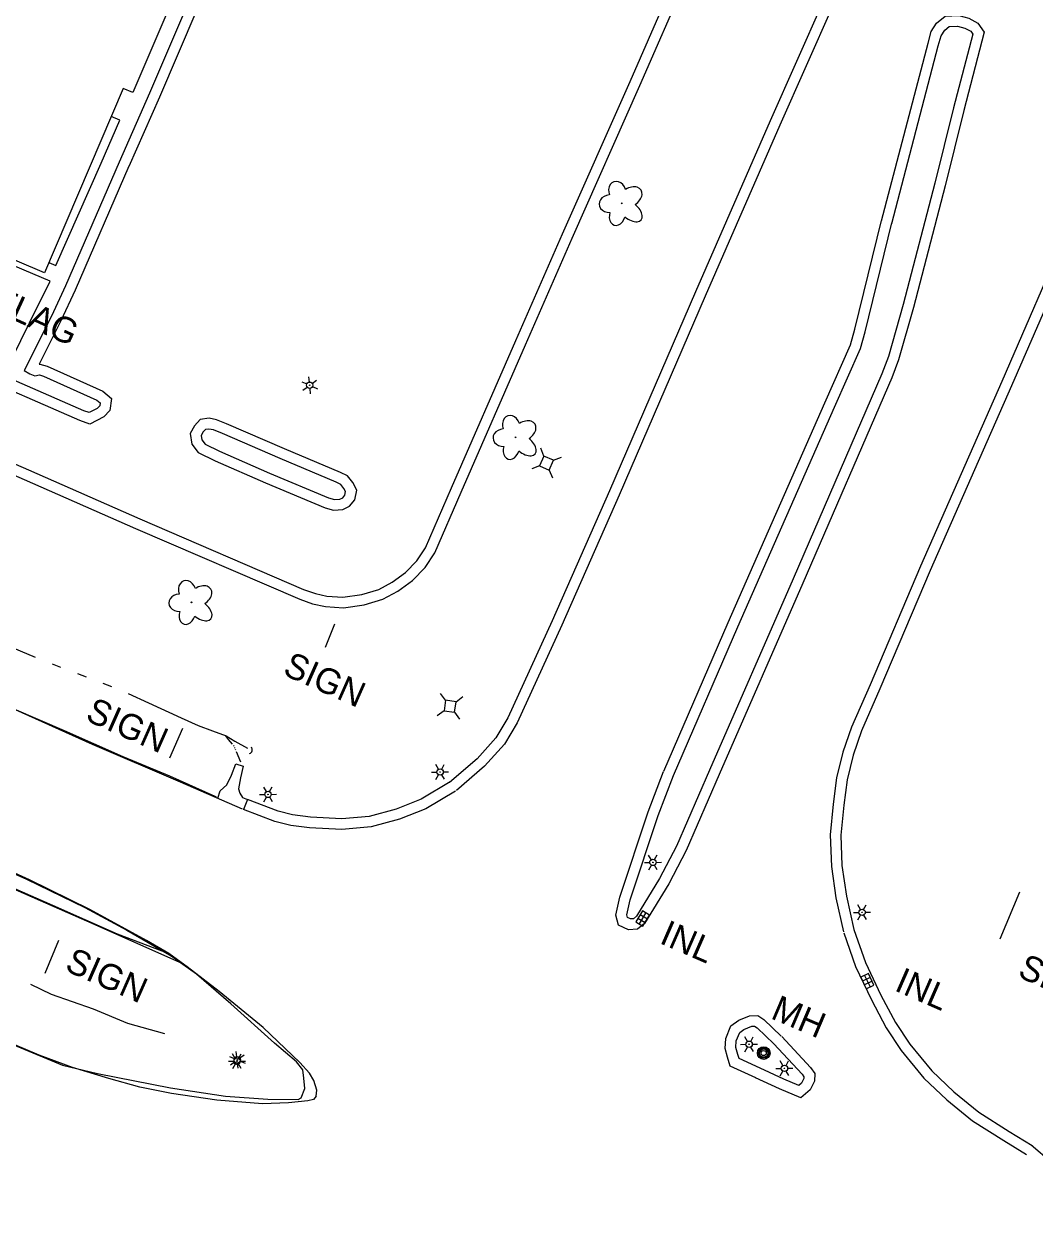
# Model space of a CAD drawing. Extents: x 588843 to 2552415, y 180129 to 269402.
# Drawn here: x 594716.2 to 594954.2, y 185145.6 to 185430.3 of the extents above; entities that cross this region are included whole.
import ezdxf

# ---------------------------------------------------------------- set-up
doc = ezdxf.new("R2010")
doc.units = 0
for name, color, linetype in [('Default', 7, 'Continuous'), ('E_BLD', 7, 'Continuous'), ('E_DRN', 7, 'Continuous'), ('E_DRN_Text', 7, 'Continuous'), ('E_DWY', 7, 'Continuous'), ('E_LAND_Vegetation', 7, 'Continuous'), ('E_LTG', 7, 'Continuous'), ('E_MISCPROP_Text', 7, 'Continuous'), ('E_PATH_Sidewalk', 7, 'Continuous'), ('E_RDWY', 7, 'Continuous'), ('E_RDWY_C_and_G', 7, 'Continuous'), ('E_RDWY_Gravel', 7, 'Continuous'), ('E_SGN', 7, 'Continuous'), ('E_SGN_Text', 7, 'Continuous'), ('E_UTL_AG_Bold', 7, 'Continuous'), ('E_UTL_MH', 7, 'Continuous'), ('E_UTL_MH_Text', 7, 'Continuous'), ('E_WTR_P', 7, 'Continuous')]:
    doc.layers.add(name, color=color, linetype=linetype)

# ---------------------------------------------------------------- blocks, each defined once
blk = doc.blocks.new('LPOL')
at = {"layer": 'Default'}
for p, q in [((-4, 0), (-1.5, 0)), ((-0.75, 1.3), (-2, 3.46)), ((0.75, 1.3), (2, 3.46)), ((1.5, 0), (4, 0)), ((-2, -3.46), (-0.75, -1.3)), ((2, -3.46), (0.75, -1.3))]:
    blk.add_line(p, q, dxfattribs=at)
for radius in [1.5, 1.5, 1.5, 0.125]:
    blk.add_circle((0, 0), radius, dxfattribs=at)
blk = doc.blocks.new('SIGN')
at = {"layer": 'Default'}
blk.add_text('SIGN', height=12, dxfattribs=at).set_placement((-18.55, -6))
blk = doc.blocks.new('LPOL_4')
at = {"layer": 'E_LTG'}
for p, q in [((-13.1, 0), (-4.9, 0)), ((-2.5, 4.3), (-6.6, 11.4)), ((2.5, 4.3), (6.6, 11.4)), ((4.9, 0), (13.1, 0)), ((-6.6, -11.4), (-2.5, -4.3)), ((6.6, -11.4), (2.5, -4.3))]:
    blk.add_line(p, q, dxfattribs=at)
for radius in [4.92, 4.92, 4.92, 0.41]:
    blk.add_circle((0, 0), radius, dxfattribs=at)
blk = doc.blocks.new('LPOL_5')
at = {"layer": 'E_LTG'}
for p, q in [((-13.1, 0), (-4.9, 0)), ((-2.5, 4.3), (-6.6, 11.4)), ((2.5, 4.3), (6.6, 11.4)), ((4.9, 0), (13.1, 0)), ((-6.6, -11.4), (-2.5, -4.3)), ((6.6, -11.4), (2.5, -4.3))]:
    blk.add_line(p, q, dxfattribs=at)
for radius in [4.92, 4.92, 4.92, 0.41]:
    blk.add_circle((0, 0), radius, dxfattribs=at)
blk = doc.blocks.new('PED_4')
at = {"layer": 'E_UTL_AG_Bold'}
for p, q in [((-8.2, 8.2), (-17.5, 17.5)), ((8.2, 8.2), (17.5, 17.5)), ((-8.2, -8.2), (-17.5, -17.5)), ((8.2, -8.2), (17.5, -17.5))]:
    blk.add_line(p, q, dxfattribs=at)
blk.add_lwpolyline([(-8.2, -8.2), (8.2, -8.2), (8.2, 8.2), (-8.2, 8.2)], close=True, dxfattribs=at)
blk = doc.blocks.new('SIGN_4')
at = {"layer": 'E_SGN'}
blk.add_text('SIGN', height=39.37, dxfattribs=at).set_placement((-56.1, -19.7))
blk = doc.blocks.new('CULV2_5')
at = {"layer": 'E_DRN'}
blk.add_arc((65, 48), 80.7, 216.8699, 323.1301, dxfattribs=at)
blk = doc.blocks.new('INLO_4')
at = {"layer": 'E_DRN'}
for p, q in [((6.6, -13.1), (6.6, 0)), ((13.1, -13.1), (13.1, 0)), ((19.7, -6.6), (0, -6.6))]:
    blk.add_line(p, q, dxfattribs=at)
blk.add_lwpolyline([(0, -13.1), (19.7, -13.1), (19.7, 0), (0, 0)], close=True, dxfattribs=at)
blk = doc.blocks.new('MHO_4')
at = {"layer": 'E_UTL_MH'}
for centre, radius in [((0.3, -0.4), 9.84), ((0.3, -0.4), 7.98), ((0.2, -0.5), 6.35), ((0.1, -0.5), 3.97)]:
    blk.add_circle(centre, radius, dxfattribs=at)
blk = doc.blocks.new('MHT_4')
at = {"layer": 'E_UTL_MH_Text'}
blk.add_text('MH', height=39.37, dxfattribs=at).set_placement((-32.2, -19.7))
blk = doc.blocks.new('DTRE_5')
at = {"layer": 'E_LAND_Vegetation'}
blk.add_circle((-0.6, 0), 0.601, dxfattribs=at)
for centre, major_axis, ratio in [((-6.1, 17.5), (4.5, -16.3), 0.782863), ((13.3, 9), (-17.3, -9.6), 0.691916), ((-19.3, 0.5), (16.2, -0.4), 0.832022), ((-8.2, -17.2), (5.9, 15.9), 0.716896), ((11.6, -12.2), (-16.4, 15), 0.560249)]:
    blk.add_ellipse(centre, major_axis=major_axis, ratio=ratio, start_param=1.570796, end_param=4.712389, dxfattribs=at)
blk = doc.blocks.new('INLT_30_2')
at = {"layer": 'E_DRN_Text'}
blk.add_text('INL', height=39.37, dxfattribs=at).set_placement((-36.2, -19.7))

msp = doc.modelspace()

# ---------------------------------------------------------------- linework, layer by layer
at = {"layer": 'E_BLD'}
msp.add_lwpolyline([(594720.92, 185371.72), (594679.49, 185389.41), (594702.02, 185442.16), (594705.46, 185440.69), (594722.35, 185480.22), (594762.62, 185463.02), (594741.76, 185414.17), (594739.47, 185415.15)], close=True, dxfattribs=at)
at = {"layer": 'E_DWY'}
for points in [[(594838.58, 185509.24), (594809.4, 185521.78), (594795.25, 185527.78), (594782.09, 185497.55), (594774.42, 185480.39), (594763.35, 185455.3), (594745.71, 185414.07), (594738.5, 185397.81)], [(594837.59, 185506.94), (594808.42, 185519.48), (594796.55, 185524.51), (594784.38, 185496.54), (594776.7, 185479.38), (594765.64, 185454.31), (594748, 185413.07), (594740.78, 185396.79)], [(594816.81, 185321.07), (594831.96, 185355.77), (594842.97, 185380.92), (594858.86, 185416.81), (594869.94, 185442.23)], [(594819.1, 185320.07), (594834.25, 185354.77), (594845.26, 185379.92), (594861.15, 185415.81), (594872.24, 185441.23)], [(594740.79, 185396.81), (594728.14, 185367.64), (594724.83, 185360.42), (594719.71, 185350.21), (594719.87, 185350.24), (594721.55, 185349.76), (594734.65, 185343.89), (594736.72, 185342.15), (594736.33, 185339.32), (594734.9, 185337.77), (594731.6, 185336.07), (594729.3, 185336.93), (594702.57, 185348.58)], [(594738.5, 185397.81), (594725.86, 185368.66), (594722.58, 185361.51), (594716.15, 185348.7), (594717.46, 185347.92), (594718.67, 185347.47), (594719.75, 185347.68), (594720.69, 185347.4), (594733.31, 185341.75), (594734.05, 185341.12), (594733.96, 185340.43), (594733.36, 185339.79), (594731.44, 185338.8), (594730.24, 185339.25), (594703.56, 185350.87)], [(594777.48, 185330.26), (594763.83, 185336.17), (594761.47, 185337.13), (594759.76, 185337.46), (594757.6, 185337.17), (594756.26, 185335.71), (594755.29, 185333.91), (594755.65, 185331.38), (594757.15, 185329.4), (594761.15, 185327.48), (594772.96, 185322.25)], [(594693.73, 185335.55), (594717.19, 185325.32), (594743.4, 185313.81)], [(594776.48, 185327.97), (594762.86, 185333.86), (594760.75, 185334.72), (594759.69, 185334.92), (594758.83, 185334.81), (594758.31, 185334.24), (594757.88, 185333.44), (594758.04, 185332.38), (594758.78, 185331.4), (594762.2, 185329.75), (594773.97, 185324.54)], [(594692.73, 185333.26), (594716.19, 185323.03), (594742.4, 185311.52)], [(594773, 185322.23), (594787.04, 185316.36), (594789.03, 185315.79), (594791.22, 185315.96), (594792.82, 185316.75), (594794, 185318.28), (594794.5, 185320.51), (594793.59, 185322.33), (594792.3, 185323.91), (594790.66, 185324.69), (594777.46, 185330.27)], [(594773.97, 185324.54), (594787.87, 185318.72), (594789.28, 185318.31), (594790.54, 185318.41), (594791.2, 185318.74), (594791.69, 185319.37), (594791.87, 185320.19), (594791.48, 185320.96), (594790.72, 185321.9), (594789.64, 185322.41), (594776.48, 185327.97)], [(594742.4, 185311.52), (594781.07, 185294.83), (594784.08, 185293.77), (594787.1, 185293.11), (594791.33, 185292.8), (594796.24, 185293.5), (594800.64, 185294.85), (594804.2, 185296.74), (594807.63, 185299.27), (594810.61, 185302.33), (594812.91, 185305.79), (594819.1, 185320.07)], [(594743.39, 185313.81), (594781.98, 185297.16), (594784.77, 185296.18), (594787.46, 185295.59), (594791.24, 185295.31), (594795.7, 185295.95), (594799.68, 185297.17), (594802.86, 185298.86), (594805.98, 185301.16), (594808.66, 185303.91), (594810.7, 185306.99), (594816.81, 185321.07)]]:
    msp.add_lwpolyline(points, dxfattribs=at)
at = {"layer": 'E_PATH_Sidewalk'}
for points in [[(594721.96, 185374.15), (594723.64, 185373.41), (594734.26, 185397.57), (594738.65, 185407.65), (594736.64, 185408.53)], [(594711.31, 185347.5), (594717.38, 185359.95), (594722.3, 185369.78), (594709.4, 185375.18), (594703.66, 185361.47), (594684.93, 185369.64), (594690.87, 185383.39), (594705.69, 185376.95), (594706.18, 185378.01)]]:
    msp.add_lwpolyline(points, dxfattribs=at)
at = {"layer": 'E_RDWY'}
for points in [[(594296.88, 185411.87), (594325.62, 185399.4), (594349.95, 185388.9), (594374.77, 185378.12), (594397.2, 185368.32), (594422.63, 185357.35), (594444.66, 185347.72), (594469.29, 185337.04), (594493.12, 185326.74), (594515.85, 185316.9), (594539.82, 185306.36), (594564.27, 185295.73), (594590.16, 185284.43), (594616.48, 185273), (594638.84, 185263.28), (594667.59, 185250.7), (594695.94, 185238.13), (594716.7, 185228.91), (594730.42, 185222.27), (594740.31, 185216.94), (594750.4, 185211.08), (594752.94, 185209.36)], [(594384.9, 185413.36), (594391.73, 185409.66), (594405.93, 185403.45), (594421.24, 185396.86), (594441.64, 185388), (594473.72, 185373.96), (594499.14, 185363.15), (594519.99, 185354.07), (594541.44, 185344.6), (594561.26, 185335.85), (594580.09, 185327.6), (594600.85, 185318.74), (594621.43, 185309.42), (594642.83, 185300.12), (594664.5, 185290.7), (594686.69, 185280.92), (594710.89, 185270.31), (594732.2, 185260.72), (594752.9, 185251.83), (594767.48, 185245.51)], [(594784.94, 185177.8), (594785.08, 185179.2), (594784.4, 185181.48), (594783.37, 185183.2), (594781.11, 185185.75), (594772.43, 185194.02), (594762.07, 185202.45), (594754.55, 185208.28), (594750.23, 185211.44), (594745, 185214.44), (594731.64, 185221.77), (594717.43, 185228.78), (594703.51, 185235.06), (594690.51, 185240.87), (594678.43, 185246.04), (594661.35, 185253.58), (594645.43, 185260.62), (594631.02, 185266.85), (594609.49, 185276.28), (594587.28, 185285.68)], [(594761.49, 185248.25), (594761.16, 185248.39), (594750.43, 185253.21), (594739.49, 185257.74), (594725.63, 185263.84), (594713.78, 185268.94), (594700.73, 185274.84), (594688.9, 185280.4), (594674.14, 185287.12)], [(594761.76, 185247.99), (594762.31, 185249.76), (594763.9, 185251.11), (594764.96, 185253.42), (594766.03, 185256.12), (594767.77, 185255.53), (594767.09, 185252.81), (594766.65, 185250.23), (594766.94, 185249.14), (594767.57, 185248.16), (594768.73, 185247.66), (594767.84, 185245.33)], [(594703.59, 185194.08), (594725.19, 185185.13), (594733.44, 185183.18), (594750.6, 185179.8), (594763.55, 185177.84), (594773.58, 185177.12), (594780.72, 185177.02), (594781.36, 185177.45), (594782.29, 185179.64), (594782.06, 185182.06), (594781.79, 185183.98), (594780.31, 185185.94), (594775.1, 185190.3), (594764.86, 185199.58), (594756.71, 185206.52), (594752.76, 185209.38)], [(594784.94, 185177.8), (594784.28, 185177.01), (594782.99, 185176.71), (594778.4, 185176.21), (594772.3, 185176.03), (594761.57, 185176.9), (594750.83, 185178.46), (594743.38, 185179.97), (594736.09, 185181.95), (594727.57, 185184.54), (594719.69, 185187.48), (594705.57, 185193.45)], [(594953.31, 185166.36), (594958.15, 185162.28), (594975.56, 185154.43), (594999.99, 185143.55), (595034.76, 185128.38), (595068.45, 185113.72), (595097.34, 185101.25), (595121.56, 185090.33), (595130.22, 185086.62), (595134.71, 185084.42)]]:
    msp.add_lwpolyline(points, dxfattribs=at)
at = {"layer": 'E_RDWY_C_and_G'}
for points in [[(594904.24, 185435.49), (594891.87, 185407.49), (594874.27, 185367.23), (594853.99, 185320.39), (594840.51, 185289.73), (594830.09, 185266.92), (594827.25, 185262.22), (594822.86, 185257.29), (594816.33, 185251.7)], [(594906.53, 185434.47), (594894.16, 185406.48), (594876.57, 185366.23), (594856.28, 185319.39), (594842.8, 185288.71), (594832.3, 185265.75), (594829.27, 185260.73), (594824.61, 185255.5), (594817.95, 185249.8)], [(594918.1, 185383.98), (594929.04, 185425.84), (594929.81, 185428.53), (594931.07, 185430.55), (594933.06, 185432.16), (594936.27, 185432.36), (594938.64, 185431.68), (594940.81, 185430.53), (594942.28, 185428.37), (594937.51, 185409.99), (594933.11, 185392.23)], [(594920.52, 185383.35), (594931.45, 185425.18), (594932.12, 185427.51), (594932.97, 185428.87), (594934.01, 185429.72), (594936, 185429.84), (594937.69, 185429.35), (594939.09, 185428.61), (594939.57, 185427.9), (594935.08, 185410.61), (594930.68, 185392.83)], [(594975.75, 185413.86), (594962.4, 185382.83), (594946.39, 185346.13), (594927.29, 185302.63)], [(594978.05, 185412.87), (594964.69, 185381.83), (594948.68, 185345.13), (594929.58, 185301.63)], [(594930.68, 185392.83), (594923.19, 185364.24), (594919.7, 185352.05), (594918.17, 185347.9), (594897.25, 185299.64)], [(594933.1, 185392.19), (594925.6, 185363.58), (594922.08, 185351.27), (594920.49, 185346.97), (594899.54, 185298.65)], [(594866.8, 185254.34), (594881.97, 185289.34), (594904.7, 185341.1), (594910.77, 185354.78), (594911.83, 185358.49), (594918.12, 185384.05)], [(594869.09, 185253.34), (594884.27, 185288.34), (594906.99, 185340.09), (594913.13, 185353.93), (594914.25, 185357.85), (594920.55, 185383.46)], [(594927.28, 185302.61), (594915.4, 185274.71), (594911.05, 185264.75), (594908.99, 185258.81), (594907.51, 185252.78), (594906.69, 185246.62), (594906.03, 185239.38), (594906.28, 185231.9), (594907.36, 185224.49), (594909.15, 185216.55)], [(594929.58, 185301.63), (594917.7, 185273.72), (594913.38, 185263.84), (594911.39, 185258.1), (594909.97, 185252.31), (594909.18, 185246.35), (594908.54, 185239.3), (594908.78, 185232.13), (594909.82, 185224.95), (594911.59, 185217.1)], [(594899.54, 185298.64), (594879.88, 185253.59), (594872.1, 185235.65), (594867.99, 185227.82), (594862.3, 185218.49), (594860.58, 185217.11), (594858.48, 185217.02), (594856.14, 185218.07), (594855.51, 185220.43), (594856.46, 185224.71), (594863.13, 185244.78), (594866.76, 185254.24)], [(594897.25, 185299.64), (594877.59, 185254.58), (594869.84, 185236.73), (594865.81, 185229.05), (594860.4, 185220.17), (594859.66, 185219.58), (594858.96, 185219.55), (594858.25, 185219.86), (594858.08, 185220.49), (594858.87, 185224.04), (594865.48, 185243.94), (594869.09, 185253.34)], [(594816.47, 185251.82), (594809.69, 185247.75), (594803.76, 185245.44), (594797.41, 185243.7), (594790.94, 185243.14), (594783.6, 185243.52), (594779.39, 185244.04), (594775.97, 185244.9), (594768.73, 185247.66)], [(594817.75, 185249.68), (594810.8, 185245.5), (594804.54, 185243.06), (594797.85, 185241.23), (594790.99, 185240.63), (594783.38, 185241.03), (594778.93, 185241.58), (594775.21, 185242.52), (594767.84, 185245.33)], [(594909.23, 185216.28), (594911.98, 185208.38), (594915.7, 185200.52), (594919.21, 185193.88), (594922.71, 185188.58), (594928.08, 185182.05), (594933.5, 185176.94), (594939.54, 185172.02), (594946.86, 185167.35), (594952.26, 185164.08)], [(594911.59, 185217.1), (594914.29, 185209.33), (594917.94, 185201.64), (594921.36, 185195.15), (594924.72, 185190.06), (594929.91, 185183.76), (594935.15, 185178.82), (594941.01, 185174.05), (594948.18, 185169.47), (594953.56, 185166.21)], [(594888.49, 185182.15), (594882.44, 185184.85), (594881.83, 185186.97), (594881.26, 185189.02), (594881.42, 185191.42), (594882.63, 185194.4), (594884.47, 185195.75), (594886.97, 185196.77), (594888.93, 185196.85), (594890.36, 185195.87), (594894.47, 185191.96)], [(594889.51, 185184.43), (594884.53, 185186.66), (594884.24, 185187.66), (594883.78, 185189.28), (594883.89, 185190.85), (594884.68, 185192.81), (594885.69, 185193.55), (594887.51, 185194.29), (594888.21, 185194.32), (594888.78, 185193.92), (594892.75, 185190.15)], [(594894.58, 185191.85), (594901.35, 185184.55), (594902.35, 185183.15), (594902.28, 185181.32), (594901.27, 185179.27), (594899.11, 185177.43), (594894.05, 185179.52), (594888.44, 185182.17)], [(594892.75, 185190.15), (594899.41, 185182.97), (594899.82, 185182.4), (594899.8, 185181.94), (594899.26, 185180.84), (594898.65, 185180.32), (594895.06, 185181.81), (594889.51, 185184.43)]]:
    msp.add_lwpolyline(points, dxfattribs=at)
at = {"layer": 'E_RDWY_Gravel'}
for points in [[(594294.77, 185410.38), (594323, 185398.2), (594352.64, 185385.11), (594378.47, 185373.42), (594417.21, 185356.7), (594461.03, 185337.4), (594502.73, 185319.22), (594545.58, 185300.1), (594582.07, 185284.13), (594624.08, 185265.97), (594659.78, 185250.12), (594703.03, 185231.29), (594732.78, 185218.27), (594752.76, 185209.38), (594752.81, 185209.45)], [(594578.41, 185285.82), (594595.95, 185278.05), (594614.06, 185270.36), (594628.73, 185263.95), (594645.28, 185256.82), (594670.13, 185245.95), (594688.1, 185237.61), (594706.5, 185229.93), (594722.84, 185222.76), (594738.06, 185216.05), (594750.23, 185211.44)]]:
    msp.add_lwpolyline(points, dxfattribs=at)
at = {"layer": 'E_SGN'}
for p, q in [((594789.23, 185289.01), (594787.04, 185283.49)), ((594753.43, 185264.44), (594750.4, 185257.43)), ((594950.55, 185225.85), (594945.94, 185214.78))]:
    msp.add_line(p, q, dxfattribs=at)
msp.add_lwpolyline([(594724.24, 185214.48), (594720.99, 185206.68)], dxfattribs=at)
at = {"layer": 'E_WTR_P'}
for points in [[(594690.46, 185293.81), (594702.52, 185288.05), (594718.76, 185281.2)], [(594722.74, 185279.63), (594724.74, 185278.87)], [(594728.73, 185277.35), (594730.73, 185276.59)], [(594734.72, 185275.06), (594736.72, 185274.3)], [(594740.67, 185272.66), (594745.45, 185270.44), (594753.17, 185266.93), (594757.16, 185265.08), (594760.51, 185263.82), (594763.7, 185262.71), (594765.74, 185261.42), (594768.78, 185259.75)], [(594765.24, 185260.7), (594764.26, 185261.85), (594763.61, 185262.74)], [(594765.59, 185260.28), (594765.47, 185260.42)], [(594765.8, 185259.79), (594765.74, 185259.95)], [(594766.01, 185259.28), (594765.94, 185259.45)], [(594767.15, 185256.51), (594766.15, 185258.94)], [(594717.66, 185204.17), (594722.51, 185201.82), (594732.38, 185198.38), (594740.53, 185195.03), (594749.23, 185192.54)]]:
    msp.add_lwpolyline(points, dxfattribs=at)

# ---------------------------------------------------------------- block references
at = {"layer": 'E_DRN'}
for name, p, xscale, yscale, rotation in [('CULV2_5', (594769.23, 185258.49), 0.012196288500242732, 0.012196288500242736, 74.03022120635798), ('INLO_4', (594863.47, 185220.41), 0.15240030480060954, 0.15240030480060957, -121.34127014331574), ('INLO_4', (594914.48, 185203.1), 0.1524003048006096, 0.15240030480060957, 115.35197422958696)]:
    msp.add_blockref(name, p, dxfattribs=dict(at, xscale=xscale, yscale=yscale, rotation=rotation))
at = {"layer": 'E_DRN_Text', "xscale": 0.1524003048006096, "yscale": 0.15240030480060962, "rotation": -23.562837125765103}
for p in [(594871.8, 185214.5), (594927.14, 185203.34)]:
    msp.add_blockref('INLT_30_2', p, dxfattribs=at)
at = {"layer": 'E_LAND_Vegetation', "xscale": 0.15240030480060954, "yscale": 0.15240030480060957, "rotation": 3.4338469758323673}
for p in [(594856.98, 185388.1), (594832, 185332.99), (594755.65, 185294.12)]:
    msp.add_blockref('DTRE_5', p, dxfattribs=at)
at = {"layer": 'E_LTG'}
for name, p, xscale, yscale, rotation in [('LPOL_5', (594783.41, 185345.25), 0.1524003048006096, 0.1524003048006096, -23.954644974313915), ('LPOL_5', (594814.13, 185254.17), 0.15240030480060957, 0.15240030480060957, 0.8014450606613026), ('LPOL_5', (594773.6, 185248.88), 0.15240030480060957, 0.15240030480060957, 0.8014450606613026), ('LPOL_5', (594864.25, 185232.87), 0.15240030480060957, 0.15240030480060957, 0.8014450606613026), ('LPOL_5', (594913.51, 185221.12), 0.15240030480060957, 0.15240030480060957, 0.8014450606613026), ('LPOL_5', (594886.9, 185190.04), 0.15240030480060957, 0.15240030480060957, 0.8014450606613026), ('LPOL', (594766.34, 185186.37), 0.5, 0.5, -23.807133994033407), ('LPOL_4', (594766.27, 185186.06), 0.15240030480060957, 0.15240030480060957, 0.8014450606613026), ('LPOL_5', (594895.22, 185184.38), 0.15240030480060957, 0.15240030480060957, 0.8014450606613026)]:
    msp.add_blockref(name, p, dxfattribs=dict(at, xscale=xscale, yscale=yscale, rotation=rotation))
at = {"layer": 'E_SGN_Text'}
for name, p, xscale, yscale, rotation in [('SIGN_4', (594785.85, 185276.46), 0.1524003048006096, 0.1524003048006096, -23.954644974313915), ('SIGN_4', (594739.35, 185265.71), 0.1524003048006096, 0.1524003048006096, -23.954644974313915), ('SIGN', (594735.16, 185206.52), 0.5, 0.5, -23.807133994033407), ('SIGN_4', (594958.91, 185205.33), 0.1524003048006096, 0.1524003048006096, -23.954644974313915)]:
    msp.add_blockref(name, p, dxfattribs=dict(at, xscale=xscale, yscale=yscale, rotation=rotation))
at = {"layer": 'E_UTL_AG_Bold', "xscale": 0.1524003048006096}
for p, yscale, rotation in [((594839.2, 185326.93), 0.15240030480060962, -113.50178275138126), ((594816.46, 185269.65), 0.15240030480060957, -8.204612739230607)]:
    msp.add_blockref('PED_4', p, dxfattribs=dict(at, yscale=yscale, rotation=rotation))
at = {"layer": 'E_UTL_MH', "xscale": 0.1524003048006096, "yscale": 0.15240030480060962, "rotation": -22.999092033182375}
msp.add_blockref('MHO_4', (594890.34, 185188.04), dxfattribs=at)
at = {"layer": 'E_UTL_MH_Text', "xscale": 0.1524003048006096, "yscale": 0.15240030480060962, "rotation": -22.999092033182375}
msp.add_blockref('MHT_4', (594897.43, 185197.07), dxfattribs=at)

# ---------------------------------------------------------------- texts
at = {"layer": 'E_MISCPROP_Text'}
msp.add_text('FLAG', height=6, rotation=335.3439, dxfattribs=at).set_placement((594708.14, 185363.1))

doc.saveas('drawing.dxf')
